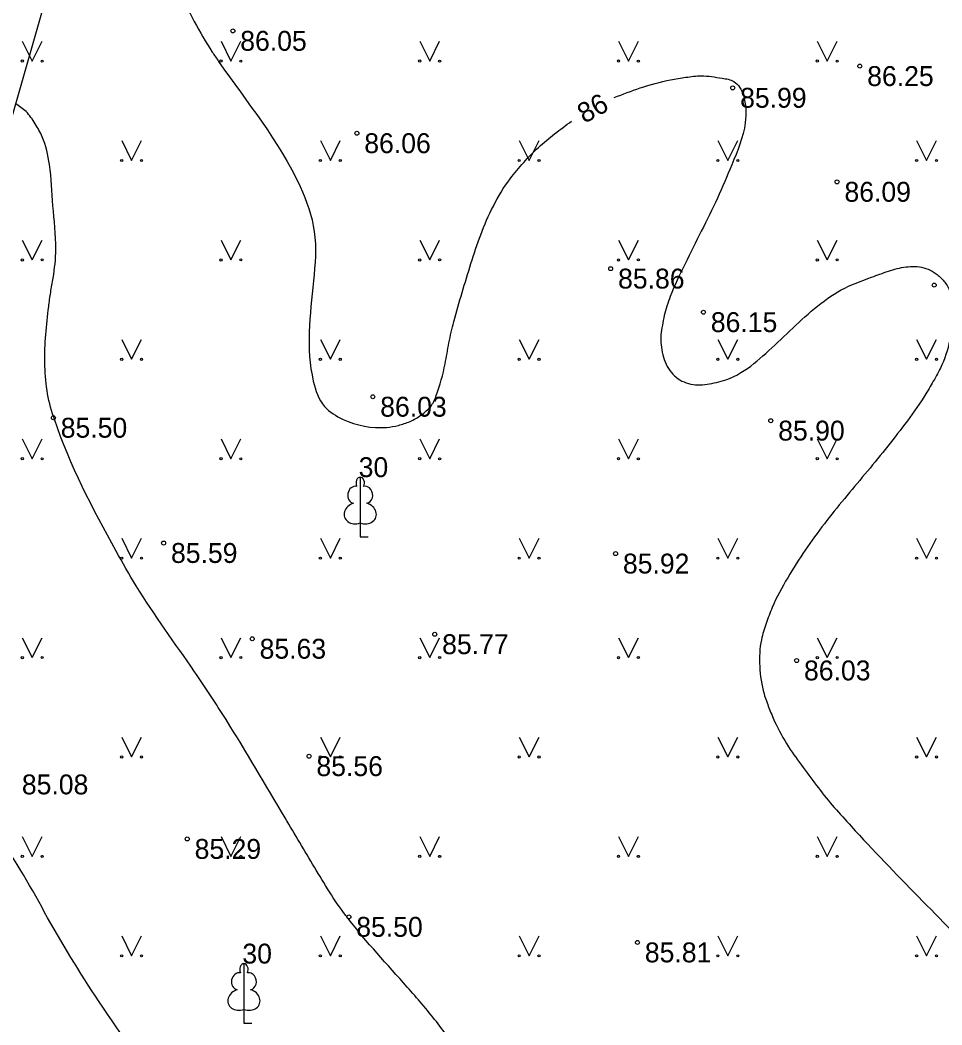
# Model space of a CAD drawing. Extents: x 576692 to 577659, y 273254 to 273799.
# Drawn here: x 577374.69 to 577397.89, y 273400.76 to 273426.03 of the extents above; entities that cross this region are included whole.
import ezdxf

# ---------------------------------------------------------------- set-up
doc = ezdxf.new("R2010")
doc.units = 0
for name, color, linetype in [('APGR_SARK_####_####_#', 7, 'Continuous'), ('ELEK_ELEM_####_####_#', 7, 'Continuous'), ('GEOD_ELEM_####_TKST_#', 7, 'Continuous'), ('GEOD_SITP_####_TKST_#', 7, 'Continuous'), ('HIDT_REZV_####_TKST_#', 7, 'Continuous'), ('LKAN_ELEM_PAST_TKST_#', 7, 'Continuous'), ('RELJ_ELEM_####_####_#', 7, 'Continuous'), ('RELJ_HORZ_PAMT_####_#', 7, 'Continuous')]:
    doc.layers.add(name, color=color, linetype=linetype)

msp = doc.modelspace()

# ---------------------------------------------------------------- linework, layer by layer
at = {"layer": 'ELEK_ELEM_####_####_#'}
msp.add_lwpolyline([(577392.297, 273471.148), (577389.033, 273463.319), (577382.419, 273447.791), (577377.623, 273434.579), (577372.613, 273417.074), (577369.946, 273410.983), (577369.027, 273408.707), (577367.621, 273402.141)], dxfattribs=at)
at = {"layer": 'GEOD_ELEM_####_TKST_#'}
for points in [[(577378.666, 273426.79), (577379.53, 273425.227), (577379.69, 273424.99), (577381.738, 273421.845), (577382.096, 273420.715), (577382.076, 273419.471), (577381.97, 273418.19), (577382.072, 273416.952), (577382.355, 273416.315), (577382.82, 273415.991), (577383.912, 273415.789), (577384.212, 273415.84), (577384.506, 273415.939), (577384.784, 273416.098), (577384.913, 273416.202), (577385.034, 273416.325), (577385.163, 273416.587), (577385.388, 273417.384), (577385.484, 273417.917), (577385.61, 273418.445), (577386.037, 273419.907), (577386.283, 273420.633), (577386.601, 273421.354), (577387.023, 273422.041), (577387.365, 273422.453), (577387.736, 273422.829), (577388.568, 273423.489)], [(577389.642, 273424.083), (577390.296, 273424.324), (577391.059, 273424.53), (577391.445, 273424.593), (577391.831, 273424.628), (577392.356, 273424.57), (577392.654, 273424.485), (577392.797, 273424.344), (577392.891, 273424.139), (577392.939, 273423.451), (577392.6, 273422.395), (577392.237, 273421.551), (577391.833, 273420.724), (577391.426, 273419.903), (577391.052, 273419.077), (577390.901, 273418.6), (577390.853, 273418.356), (577390.818, 273418.112), (577390.864, 273417.617), (577391.08, 273417.166), (577391.451, 273416.909), (577391.925, 273416.863), (577392.157, 273416.906), (577392.389, 273416.965), (577392.831, 273417.165), (577393.459, 273417.65), (577394.059, 273418.215), (577394.677, 273418.775), (577395.354, 273419.244), (577396.118, 273419.567), (577396.54, 273419.716), (577396.985, 273419.824), (577397.429, 273419.804), (577397.642, 273419.718), (577397.745, 273419.651), (577397.846, 273419.567), (577398.016, 273419.36), (577398.113, 273419.142), (577398.154, 273418.918), (577398.158, 273418.692), (577398.085, 273417.979), (577397.848, 273417.28), (577397.643, 273416.903), (577397.43, 273416.545), (577396.957, 273415.871), (577395.949, 273414.611), (577394.93, 273413.367), (577394.007, 273412.009), (577393.616, 273411.255), (577393.466, 273410.86), (577393.345, 273410.449), (577393.302, 273409.778), (577393.414, 273409.086), (577393.536, 273408.735), (577393.676, 273408.396), (577394.028, 273407.758), (577394.398, 273407.232), (577394.78, 273406.722), (577395.18, 273406.23), (577395.604, 273405.757), (577397.297, 273403.983), (577398.971, 273402.251), (577400.488, 273400.373), (577400.621, 273400.173), (577401.372, 273398.88), (577402.084, 273397.565), (577402.796, 273396.249), (577403.543, 273394.949), (577404.09, 273394.149), (577404.396, 273393.77), (577404.721, 273393.4), (577405.682, 273392.431), (577406.285, 273391.902)]]:
    msp.add_spline(points, degree=3, dxfattribs=at)
at = {"layer": 'GEOD_SITP_####_TKST_#'}
for points in [[(577428.168, 273375.168), (577425.139, 273374.524), (577422.826, 273374.012), (577421.708, 273373.799), (577420.774, 273373.753), (577420.519, 273373.817), (577420.27, 273373.998), (577420.215, 273374.174), (577420.192, 273374.445), (577420.452, 273375.593), (577420.77, 273377.049), (577420.839, 273377.78), (577420.801, 273378.145), (577420.758, 273378.327), (577420.605, 273378.529), (577420.356, 273378.736), (577419.735, 273378.92), (577419.279, 273378.779), (577418.774, 273378.388), (577418.548, 273378.191), (577418.308, 273378.004), (577417.593, 273377.512), (577416.866, 273377.059), (577415.479, 273376.297), (577414.768, 273376.01), (577414.048, 273375.75), (577412.594, 273375.276), (577410.845, 273374.731), (577409.09, 273374.234), (577405.568, 273373.347), (577404.8, 273373.416), (577404.197, 273373.813), (577403.641, 273374.234), (577402.637, 273375.138), (577400.863, 273377.135), (577400.246, 273377.889), (577397.139, 273381.946), (577394.643, 273385.194), (577394.142, 273385.923), (577389.748, 273392.641), (577389.025, 273393.685), (577388.671, 273394.211), (577388.503, 273394.481), (577388.344, 273394.756), (577388.194, 273395.081), (577387.08, 273397.531), (577386.491, 273398.74), (577385.827, 273399.914), (577385.168, 273400.844), (577384.435, 273401.715), (577382.946, 273403.439), (577382.886, 273403.517), (577382.101, 273404.728), (577381.363, 273405.968), (577379.875, 273408.44), (577379.085, 273409.645), (577377.613, 273411.807), (577377.113, 273412.672), (577375.561, 273415.995), (577375.548, 273416.03), (577375.543, 273416.041), (577375.54, 273416.049), (577375.316, 273417.411), (577375.414, 273418.826), (577375.464, 273419.186), (577375.526, 273419.545), (577375.594, 273420.266), (577375.521, 273421.363), (577375.434, 273422.397), (577375.251, 273423.095), (577375.076, 273423.421), (577374.843, 273423.729), (577374.575, 273423.928)], [(577429.591, 273361.951), (577428.311, 273361.772), (577427.265, 273361.772), (577424.852, 273362.177), (577423.195, 273361.65), (577421.402, 273360.267), (577420, 273360), (577419.611, 273359.734), (577419.101, 273357.06), (577418.153, 273356.539), (577416.36, 273356.29), (577414.77, 273356.692), (577414.204, 273357.222), (577414.068, 273358.431), (577414.75, 273360), (577412.925, 273359.58), (577411.269, 273359.239), (577409.996, 273359.395), (577407.012, 273360.145), (577404.198, 273360.541), (577401.27, 273360.711), (577398.625, 273361.263), (577395.896, 273362.55), (577394.467, 273363.895), (577392.827, 273365.875), (577391.37, 273367.743), (577389.588, 273370.842), (577388.428, 273374.351), (577387.382, 273378.908), (577385.882, 273384.893), (577385.006, 273387.129), (577383.563, 273389.463), (577382.149, 273391.657), (577381.116, 273393.793), (577379.843, 273396.411), (577378.669, 273398.449), (577376.774, 273401.208), (577375.388, 273403.458), (577374.087, 273405.552), (577372.744, 273407.052), (577371.612, 273409.075), (577370.34, 273411.755)]]:
    msp.add_spline(points, degree=3, dxfattribs=at)
at = {"layer": 'LKAN_ELEM_PAST_TKST_#'}
for p, q in [((577374.75, 273425.5), (577375, 273425)), ((577375, 273425), (577375.25, 273425.5)), ((577379.75, 273425.5), (577380, 273425)), ((577380, 273425), (577380.25, 273425.5)), ((577384.75, 273425.5), (577385, 273425)), ((577385, 273425), (577385.25, 273425.5)), ((577389.75, 273425.5), (577390, 273425)), ((577390, 273425), (577390.25, 273425.5)), ((577394.75, 273425.5), (577395, 273425)), ((577395, 273425), (577395.25, 273425.5)), ((577377.25, 273423), (577377.5, 273422.5)), ((577377.5, 273422.5), (577377.75, 273423)), ((577382.25, 273423), (577382.5, 273422.5)), ((577382.5, 273422.5), (577382.75, 273423)), ((577387.25, 273423), (577387.5, 273422.5)), ((577387.5, 273422.5), (577387.75, 273423)), ((577392.25, 273423), (577392.5, 273422.5)), ((577392.5, 273422.5), (577392.75, 273423)), ((577397.25, 273423), (577397.5, 273422.5)), ((577397.5, 273422.5), (577397.75, 273423)), ((577374.75, 273420.5), (577375, 273420)), ((577375, 273420), (577375.25, 273420.5)), ((577379.75, 273420.5), (577380, 273420)), ((577380, 273420), (577380.25, 273420.5)), ((577384.75, 273420.5), (577385, 273420)), ((577385, 273420), (577385.25, 273420.5)), ((577389.75, 273420.5), (577390, 273420)), ((577390, 273420), (577390.25, 273420.5)), ((577394.75, 273420.5), (577395, 273420)), ((577395, 273420), (577395.25, 273420.5)), ((577377.25, 273418), (577377.5, 273417.5)), ((577377.5, 273417.5), (577377.75, 273418)), ((577382.25, 273418), (577382.5, 273417.5)), ((577382.5, 273417.5), (577382.75, 273418)), ((577387.25, 273418), (577387.5, 273417.5)), ((577387.5, 273417.5), (577387.75, 273418)), ((577392.25, 273418), (577392.5, 273417.5)), ((577392.5, 273417.5), (577392.75, 273418)), ((577397.25, 273418), (577397.5, 273417.5)), ((577397.5, 273417.5), (577397.75, 273418)), ((577374.75, 273415.5), (577375, 273415)), ((577375, 273415), (577375.25, 273415.5)), ((577379.75, 273415.5), (577380, 273415)), ((577380, 273415), (577380.25, 273415.5)), ((577384.75, 273415.5), (577385, 273415)), ((577385, 273415), (577385.25, 273415.5)), ((577389.75, 273415.5), (577390, 273415)), ((577390, 273415), (577390.25, 273415.5)), ((577394.75, 273415.5), (577395, 273415)), ((577395, 273415), (577395.25, 273415.5)), ((577383.252, 273413.385), (577383.252, 273413.038)), ((577377.25, 273413), (577377.5, 273412.5)), ((577377.5, 273412.5), (577377.75, 273413)), ((577382.25, 273413), (577382.5, 273412.5)), ((577382.5, 273412.5), (577382.75, 273413)), ((577383.252, 273413.038), (577383.452, 273413.038)), ((577387.25, 273413), (577387.5, 273412.5)), ((577387.5, 273412.5), (577387.75, 273413)), ((577392.25, 273413), (577392.5, 273412.5)), ((577392.5, 273412.5), (577392.75, 273413)), ((577397.25, 273413), (577397.5, 273412.5)), ((577397.5, 273412.5), (577397.75, 273413)), ((577374.75, 273410.5), (577375, 273410)), ((577375, 273410), (577375.25, 273410.5)), ((577379.75, 273410.5), (577380, 273410)), ((577380, 273410), (577380.25, 273410.5)), ((577384.75, 273410.5), (577385, 273410)), ((577385, 273410), (577385.25, 273410.5)), ((577389.75, 273410.5), (577390, 273410)), ((577390, 273410), (577390.25, 273410.5)), ((577394.75, 273410.5), (577395, 273410)), ((577395, 273410), (577395.25, 273410.5)), ((577377.25, 273408), (577377.5, 273407.5)), ((577377.5, 273407.5), (577377.75, 273408)), ((577382.25, 273408), (577382.5, 273407.5)), ((577382.5, 273407.5), (577382.75, 273408)), ((577387.25, 273408), (577387.5, 273407.5)), ((577387.5, 273407.5), (577387.75, 273408)), ((577392.25, 273408), (577392.5, 273407.5)), ((577392.5, 273407.5), (577392.75, 273408)), ((577397.25, 273408), (577397.5, 273407.5)), ((577397.5, 273407.5), (577397.75, 273408)), ((577374.75, 273405.5), (577375, 273405)), ((577375, 273405), (577375.25, 273405.5)), ((577379.75, 273405.5), (577380, 273405)), ((577380, 273405), (577380.25, 273405.5)), ((577384.75, 273405.5), (577385, 273405)), ((577385, 273405), (577385.25, 273405.5)), ((577389.75, 273405.5), (577390, 273405)), ((577390, 273405), (577390.25, 273405.5)), ((577394.75, 273405.5), (577395, 273405)), ((577395, 273405), (577395.25, 273405.5)), ((577377.25, 273403), (577377.5, 273402.5)), ((577377.5, 273402.5), (577377.75, 273403)), ((577382.25, 273403), (577382.5, 273402.5)), ((577382.5, 273402.5), (577382.75, 273403)), ((577387.25, 273403), (577387.5, 273402.5)), ((577387.5, 273402.5), (577387.75, 273403)), ((577392.25, 273403), (577392.5, 273402.5)), ((577392.5, 273402.5), (577392.75, 273403)), ((577397.25, 273403), (577397.5, 273402.5)), ((577397.5, 273402.5), (577397.75, 273403)), ((577380.326, 273401.152), (577380.326, 273400.805)), ((577380.326, 273400.805), (577380.526, 273400.805))]:
    msp.add_line(p, q, dxfattribs=at)
for points in [[(577383.252, 273414.538), (577383.252, 273413.385)], [(577383.342, 273414.306), (577383.341, 273414.307)], [(577380.326, 273402.305), (577380.326, 273401.152)], [(577380.416, 273402.073), (577380.415, 273402.074)]]:
    msp.add_lwpolyline(points, dxfattribs=at)
for centre, radius in [((577374.75, 273425), 0.028), ((577375.25, 273425), 0.0263), ((577379.75, 273425), 0.028), ((577380.25, 273425), 0.0263), ((577384.75, 273425), 0.028), ((577385.25, 273425), 0.0263), ((577389.75, 273425), 0.028), ((577390.25, 273425), 0.0263), ((577394.75, 273425), 0.028), ((577395.25, 273425), 0.0263), ((577377.25, 273422.5), 0.028), ((577377.75, 273422.5), 0.0263), ((577382.25, 273422.5), 0.028), ((577382.75, 273422.5), 0.0263), ((577387.25, 273422.5), 0.028), ((577387.75, 273422.5), 0.0263), ((577392.25, 273422.5), 0.028), ((577392.75, 273422.5), 0.0263), ((577397.25, 273422.5), 0.028), ((577397.75, 273422.5), 0.0263), ((577374.75, 273420), 0.028), ((577375.25, 273420), 0.0263), ((577379.75, 273420), 0.028), ((577380.25, 273420), 0.0263), ((577384.75, 273420), 0.028), ((577385.25, 273420), 0.0263), ((577389.75, 273420), 0.028), ((577390.25, 273420), 0.0263), ((577394.75, 273420), 0.028), ((577395.25, 273420), 0.0263), ((577377.25, 273417.5), 0.028), ((577377.75, 273417.5), 0.0263), ((577382.25, 273417.5), 0.028), ((577382.75, 273417.5), 0.0263), ((577387.25, 273417.5), 0.028), ((577387.75, 273417.5), 0.0263), ((577392.25, 273417.5), 0.028), ((577392.75, 273417.5), 0.0263), ((577397.25, 273417.5), 0.028), ((577397.75, 273417.5), 0.0263), ((577374.75, 273415), 0.028), ((577375.25, 273415), 0.0263), ((577379.75, 273415), 0.028), ((577380.25, 273415), 0.0263), ((577384.75, 273415), 0.028), ((577385.25, 273415), 0.0263), ((577389.75, 273415), 0.028), ((577390.25, 273415), 0.0263), ((577394.75, 273415), 0.028), ((577395.25, 273415), 0.0263), ((577377.25, 273412.5), 0.028), ((577377.75, 273412.5), 0.0263), ((577382.25, 273412.5), 0.028), ((577382.75, 273412.5), 0.0263), ((577387.25, 273412.5), 0.028), ((577387.75, 273412.5), 0.0263), ((577392.25, 273412.5), 0.028), ((577392.75, 273412.5), 0.0263), ((577397.25, 273412.5), 0.028), ((577397.75, 273412.5), 0.0263), ((577374.75, 273410), 0.028), ((577375.25, 273410), 0.0263), ((577379.75, 273410), 0.028), ((577380.25, 273410), 0.0263), ((577384.75, 273410), 0.028), ((577385.25, 273410), 0.0263), ((577389.75, 273410), 0.028), ((577390.25, 273410), 0.0263), ((577394.75, 273410), 0.028), ((577395.25, 273410), 0.0263), ((577377.25, 273407.5), 0.028), ((577377.75, 273407.5), 0.0263), ((577382.25, 273407.5), 0.028), ((577382.75, 273407.5), 0.0263), ((577387.25, 273407.5), 0.028), ((577387.75, 273407.5), 0.0263), ((577392.25, 273407.5), 0.028), ((577392.75, 273407.5), 0.0263), ((577397.25, 273407.5), 0.028), ((577397.75, 273407.5), 0.0263), ((577374.75, 273405), 0.028), ((577375.25, 273405), 0.0263), ((577379.75, 273405), 0.028), ((577380.25, 273405), 0.0263), ((577384.75, 273405), 0.028), ((577385.25, 273405), 0.0263), ((577389.75, 273405), 0.028), ((577390.25, 273405), 0.0263), ((577394.75, 273405), 0.028), ((577395.25, 273405), 0.0263), ((577377.25, 273402.5), 0.028), ((577377.75, 273402.5), 0.0263), ((577382.25, 273402.5), 0.028), ((577382.75, 273402.5), 0.0263), ((577387.25, 273402.5), 0.028), ((577387.75, 273402.5), 0.0263), ((577392.25, 273402.5), 0.028), ((577392.75, 273402.5), 0.0263), ((577397.25, 273402.5), 0.028), ((577397.75, 273402.5), 0.0263)]:
    msp.add_circle(centre, radius, dxfattribs=at)
for centre, major_axis, ratio, start_param, end_param in [((577383.252, 273414.388), (0, -0.15), 0.707107, 3.14537, 5.287485), ((577383.252, 273414.388), (0, -0.15), 0.707107, 0.995701, 3.137816), ((577383.124, 273414.093), (-0.039, -0.212), 0.861323, 3.141593, 6.283185), ((577383.38, 273414.093), (0.039, -0.212), 0.861323, 0, 3.141593), ((577383.162, 273413.631), (0.307, 0.095), 0.814445, 1.570796, 4.752015), ((577383.342, 273413.631), (-0.307, 0.095), 0.814445, 1.531171, 4.712389), ((577380.198, 273401.86), (-0.039, -0.212), 0.861323, 3.141593, 6.283185), ((577380.326, 273402.155), (0, -0.15), 0.707107, 3.14537, 5.287485), ((577380.326, 273402.155), (0, -0.15), 0.707107, 0.995701, 3.137816), ((577380.454, 273401.86), (0.039, -0.212), 0.861323, 0, 3.141593), ((577380.236, 273401.398), (0.307, 0.095), 0.814445, 1.570796, 4.752015), ((577380.416, 273401.398), (-0.307, 0.095), 0.814445, 1.531171, 4.712389)]:
    msp.add_ellipse(centre, major_axis=major_axis, ratio=ratio, start_param=start_param, end_param=end_param, dxfattribs=at)
at = {"layer": 'RELJ_ELEM_####_####_#'}
for centre in [(577380.047, 273425.759), (577395.821, 273424.873), (577392.624, 273424.327), (577383.168, 273423.185), (577395.249, 273421.963), (577389.553, 273419.78), (577397.692, 273419.366), (577391.887, 273418.685), (577383.569, 273416.558), (577375.531, 273416.029), (577393.582, 273415.957), (577378.305, 273412.88), (577389.676, 273412.614), (577380.535, 273410.472), (577385.127, 273410.586), (577394.231, 273409.926), (577381.964, 273407.52), (577378.9, 273405.438), (577382.966, 273403.478), (577390.227, 273402.836)]:
    msp.add_circle(centre, 0.05, dxfattribs=at)

# ---------------------------------------------------------------- texts
at = {"layer": 'APGR_SARK_####_####_#'}
for p in [(577383.027, 273414.538), (577380.101, 273402.305)]:
    msp.add_text(' 30', height=0.5, dxfattribs=at).set_placement(p)
at = {"layer": 'HIDT_REZV_####_TKST_#'}
for s, p in [(' 86.05', (577380.047, 273425.259)), (' 86.25', (577395.821, 273424.373)), (' 85.99', (577392.624, 273423.827)), (' 86.06', (577383.168, 273422.685)), (' 86.09', (577395.249, 273421.463)), (' 85.86', (577389.553, 273419.28)), (' 86.15', (577391.887, 273418.185)), (' 86.03', (577383.569, 273416.058)), (' 85.50', (577375.531, 273415.529)), (' 85.90', (577393.582, 273415.457)), (' 85.59', (577378.305, 273412.38)), (' 85.92', (577389.676, 273412.114)), (' 85.63', (577380.535, 273409.972)), (' 85.77', (577385.127, 273410.086)), (' 86.03', (577394.231, 273409.426)), (' 85.56', (577381.964, 273407.02)), (' 85.08', (577374.553, 273406.56)), (' 85.29', (577378.9, 273404.938)), (' 85.50', (577382.966, 273402.978)), (' 85.81', (577390.227, 273402.336))]:
    msp.add_text(s, height=0.5, dxfattribs=at).set_placement(p)
at = {"layer": 'RELJ_HORZ_PAMT_####_#'}
msp.add_text('86', height=0.5, rotation=28.9329, dxfattribs=at).set_placement((577388.892, 273423.42))

doc.saveas('drawing.dxf')
